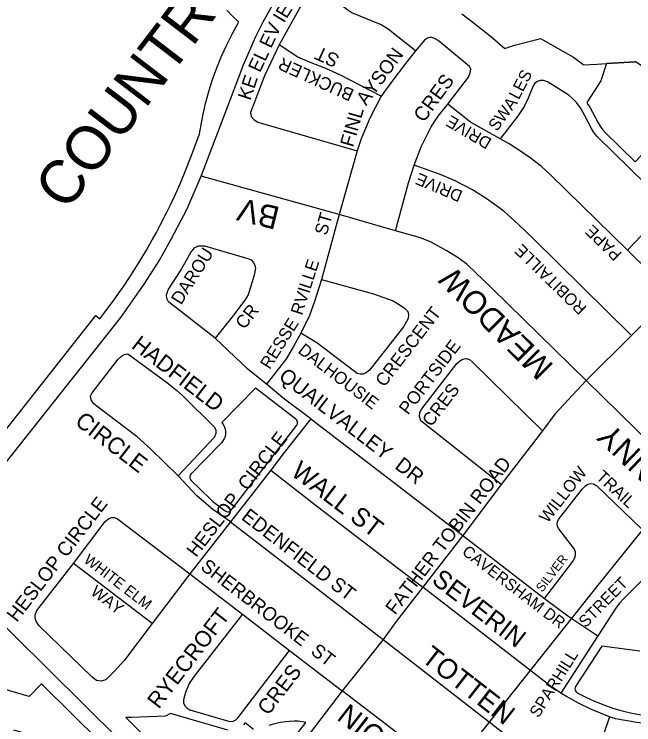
# Model space of a CAD drawing. Extents: x 586326 to 623965, y 4819854 to 4857850.
# Drawn here: x 599021 to 599731, y 4846223 to 4847038 of the extents above; entities that cross this region are included whole.
import ezdxf

# ---------------------------------------------------------------- set-up
doc = ezdxf.new("R2010")
doc.units = 0
for name, color, linetype in [('Lots_Concessions', 7, 'Continuous'), ('Major Rds and Hwys', 7, 'Continuous'), ('Major Rds Lbls', 7, 'Continuous'), ('Minor Rd Lbls', 7, 'Continuous'), ('Minor Rds', 7, 'Continuous'), ('Park Outlines', 7, 'Continuous'), ('Proposed Secondary Rds', 7, 'Continuous'), ('Secondary Rds Lbls', 7, 'Continuous')]:
    doc.layers.add(name, color=color, linetype=linetype)

msp = doc.modelspace()

# ---------------------------------------------------------------- linework, layer by layer
at = {"layer": 'Lots_Concessions'}
for p, q in [((599690.08, 4846382.62), (599798.51, 4846518.11)), ((599418.1, 4846040.76), (599690.08, 4846382.62))]:
    msp.add_line(p, q, dxfattribs=at)
at = {"layer": 'Major Rds and Hwys'}
for points in [[(599234.94, 4846851.85), (599267.43, 4846937.26), (599283.41, 4846979.69), (599297.08, 4847011.18), (599306.13, 4847029.09), (599322.17, 4847057.95), (599341.7, 4847089.28), (599357.87, 4847112.3), (599501.11, 4847290.68)], [(598927.12, 4846417.49), (599142.95, 4846689.65), (599169.51, 4846727.98), (599186.71, 4846754.7), (599200.57, 4846779.71), (599218.47, 4846813.62), (599234.94, 4846851.85)], [(599262.29, 4846085.45), (598938.91, 4846405.81), (598927.12, 4846417.49)]]:
    msp.add_lwpolyline(points, dxfattribs=at)
at = {"layer": 'Minor Rds'}
for points in [[(599480.44, 4846995.46), (599449.28, 4847020.61), (599440.54, 4847025.69), (599407.75, 4847039.34), (599401.97, 4847043.23), (599375.9, 4847063.6), (599369.27, 4847066.68), (599364.36, 4847067.37), (599359.33, 4847064.16), (599354.63, 4847057.34), (599324.1, 4847002.67)], [(599517.57, 4846934.58), (599541.12, 4846965.63), (599543.28, 4846970.3), (599543.92, 4846974.48), (599542.57, 4846977.78), (599506.36, 4847007.57), (599501.61, 4847010.34), (599498.14, 4847011.18), (599494.47, 4847010.31), (599490.79, 4847007.76), (599480.44, 4846995.46)], [(599324.1, 4847002.67), (599307.42, 4846966.94), (599291.56, 4846925.01), (599292.36, 4846920.4), (599295.56, 4846916.43), (599299.9, 4846913.66), (599413.83, 4846881)], [(599441.34, 4846943.5), (599394.52, 4846967.62), (599377.7, 4846975.55), (599358.89, 4846982.83), (599345.66, 4846988.35), (599324.1, 4847002.67)], [(599480.44, 4846995.46), (599467.98, 4846979.75), (599454.39, 4846962.12), (599441.34, 4846943.5)], [(599723.69, 4846767.18), (599763.06, 4846808.6), (599764.61, 4846810.98), (599766.01, 4846814.23), (599765.94, 4846817.95), (599764.59, 4846821.3), (599762.47, 4846824.94), (599688.83, 4846897.56), (599685.11, 4846902.15), (599682.36, 4846906.55), (599670.24, 4846928.97), (599665.24, 4846936.25), (599661.27, 4846940.29), (599656.21, 4846944.61), (599631.8, 4846959.94), (599627.16, 4846961.68), (599623.47, 4846961.76), (599620.34, 4846960.64), (599617.43, 4846958.59), (599615.48, 4846955.62), (599609.85, 4846941.45), (599605.25, 4846931.73), (599597.62, 4846920.37), (599577.64, 4846894.71)], [(599441.34, 4846943.5), (599428.37, 4846918.28), (599418.26, 4846894.56), (599413.83, 4846881)], [(599478.94, 4846864.63), (599486.91, 4846885.46), (599498.48, 4846908.4), (599506.62, 4846920.75), (599517.57, 4846934.58)], [(599577.64, 4846894.71), (599543.54, 4846913.95), (599517.57, 4846934.58)], [(599723.69, 4846767.18), (599635.31, 4846853.29), (599625.09, 4846862.78), (599611.93, 4846873.06), (599599.65, 4846881.34), (599587.72, 4846888.87), (599577.64, 4846894.71)], [(599413.83, 4846881), (599392.9, 4846807.75)], [(599457.76, 4846789.25), (599472.53, 4846844.31), (599478.94, 4846864.63)], [(599728.23, 4846669.3), (599615.8, 4846779.83), (599598.62, 4846796.25), (599581.89, 4846811.57), (599563.95, 4846824.84), (599546.02, 4846836.22), (599526.12, 4846846.52), (599510.02, 4846853.28), (599478.94, 4846864.63)], [(599392.9, 4846807.75), (599372.81, 4846733.21)], [(599195.36, 4846711.42), (599195.12, 4846715.78), (599196.91, 4846721.4), (599211.05, 4846743.16), (599223.2, 4846764.37), (599227.37, 4846769.71), (599231.89, 4846772.16), (599238.61, 4846772.11), (599288.24, 4846757.5), (599292.29, 4846755.73), (599294.83, 4846752.91), (599296.34, 4846749.49), (599297.17, 4846745.92), (599295.63, 4846738.41), (599288.86, 4846715.88), (599284.89, 4846709.81), (599270.64, 4846691.09), (599251.11, 4846666.2)], [(599775.13, 4846716.11), (599723.69, 4846767.18)], [(599372.81, 4846733.21), (599432.46, 4846717.07), (599454.96, 4846708.81), (599461.2, 4846705.19), (599467.67, 4846700.9), (599471.59, 4846696.57), (599472.63, 4846692.74), (599471.99, 4846688.71), (599466.74, 4846679.18), (599427.68, 4846629.41), (599424.49, 4846626.61), (599420.48, 4846624.71), (599417.44, 4846624.73), (599413.8, 4846625.59), (599367.29, 4846660.82), (599349.1, 4846671.92)], [(599372.81, 4846733.21), (599365.22, 4846709.2), (599359.08, 4846692.25), (599349.1, 4846671.92)], [(599251.11, 4846666.2), (599200.82, 4846705.08), (599197.26, 4846707.86), (599195.36, 4846711.42)], [(599309.7, 4846613.37), (599288.44, 4846630.65), (599251.11, 4846666.2)], [(599349.1, 4846671.92), (599341.27, 4846657.39), (599332.6, 4846642.76), (599309.7, 4846613.37)], [(599208.45, 4846508.32), (599177.25, 4846538.66), (599161.51, 4846552.81), (599115.76, 4846587.63), (599111.66, 4846591.2), (599108.66, 4846595.22), (599108.13, 4846599.54), (599109.87, 4846603.21), (599139.59, 4846641.96), (599143.74, 4846645.6), (599146.88, 4846647.24), (599150.66, 4846648.02)], [(599150.66, 4846648.02), (599196.87, 4846614.52), (599206.91, 4846605.93), (599213.81, 4846599.98), (599249.86, 4846564.18), (599251.64, 4846560.75), (599251.62, 4846556.67), (599249.89, 4846552.07), (599208.45, 4846508.32)], [(599578.62, 4846498.13), (599486.57, 4846571.32), (599485.05, 4846576.04), (599485.62, 4846580.64), (599487.93, 4846584.89), (599528.03, 4846637.13), (599530.92, 4846639.75), (599533.87, 4846641.48), (599536.22, 4846642.46), (599538.47, 4846642.57), (599542.25, 4846641.41), (599545.85, 4846638.69), (599626.09, 4846559.68)], [(599360.42, 4846573.6), (599330.5, 4846596.23), (599309.7, 4846613.37)], [(599360.42, 4846573.6), (599330.14, 4846534.86), (599314.6, 4846514.48)], [(599360.42, 4846573.6), (599466.78, 4846492.22), (599534.61, 4846439.6)], [(599314.6, 4846514.48), (599293.31, 4846487.16), (599268.51, 4846455.41)], [(599314.6, 4846514.48), (599368.41, 4846472.5), (599488.95, 4846380.28)], [(599268.51, 4846455.41), (599248.2, 4846469.47), (599230.1, 4846485.16), (599208.45, 4846508.32)], [(599628.53, 4846367.5), (599660.79, 4846409.88), (599663.37, 4846414.83), (599663.83, 4846417.6), (599664.1, 4846420.67), (599662.86, 4846424.19), (599645, 4846447.4), (599643.21, 4846450.22), (599642.73, 4846452.87), (599643.12, 4846455.56), (599644.47, 4846458.2), (599671.55, 4846492.68), (599675.51, 4846496.84), (599678.1, 4846498.51), (599681.42, 4846499.48), (599684.66, 4846499.08), (599688.29, 4846496.81), (599770.04, 4846417.86)], [(599088.41, 4846407.67), (599124.88, 4846455.7), (599128.78, 4846458.92), (599132.05, 4846460.38), (599135.51, 4846460.31), (599139.15, 4846458.72), (599222.06, 4846395.69)], [(599268.51, 4846455.41), (599222.06, 4846395.69)], [(599268.51, 4846455.41), (599376.55, 4846371.94), (599443.3, 4846320.52)], [(599534.61, 4846439.6), (599628.53, 4846367.5)], [(599770.04, 4846417.86), (599719.43, 4846367.48), (599714.33, 4846362.22), (599710.02, 4846356.34), (599689.4, 4846324.49)], [(599178.69, 4846338.87), (599146.97, 4846296.66), (599135.63, 4846284.2), (599125.45, 4846274.28), (599120.27, 4846272.76), (599115.04, 4846273.36), (599109.67, 4846277.4), (599049.26, 4846336.23), (599046.09, 4846340.61), (599044.72, 4846344.64), (599044.8, 4846348.74), (599046.7, 4846353.84), (599088.41, 4846407.67)], [(599178.69, 4846338.87), (599088.41, 4846407.67)], [(599222.06, 4846395.69), (599178.69, 4846338.87)], [(599222.06, 4846395.69), (599282.13, 4846349.64)], [(599647.19, 4846258.72), (599634.84, 4846267.13), (599488.95, 4846380.28)], [(599628.53, 4846367.5), (599654.98, 4846347.68), (599689.4, 4846324.49)], [(599282.13, 4846349.64), (599226.77, 4846278.3), (599221.24, 4846269.95), (599216.87, 4846259.7), (599214.45, 4846251.31), (599214.76, 4846247.68), (599216, 4846244.46), (599218.36, 4846241.86), (599221.98, 4846239.91), (599266.21, 4846226.67), (599268.84, 4846226.23), (599271.69, 4846226.84), (599274.18, 4846227.86), (599277.32, 4846230.77), (599336.14, 4846307.72)], [(599282.13, 4846349.64), (599336.14, 4846307.72)], [(599689.4, 4846324.49), (599647.19, 4846258.72)], [(599443.3, 4846320.52), (599582.12, 4846212.69), (599601.29, 4846199.17), (599620.1, 4846187.59), (599639.95, 4846176.85), (599678.7, 4846160.8)], [(599336.14, 4846307.72), (599396.45, 4846261.61)], [(599655.99, 4846090.32), (599619.37, 4846103.99), (599602.78, 4846111.73), (599579.97, 4846124.32), (599560.4, 4846136.42), (599538.94, 4846152.03), (599438.74, 4846229), (599396.45, 4846261.61)], [(599702.92, 4846231.61), (599682.15, 4846240.14), (599667.51, 4846247.21), (599653.61, 4846254.96), (599647.19, 4846258.72)], [(599702.92, 4846231.61), (599678.7, 4846160.8)], [(599809.37, 4846223.08), (599785.58, 4846221.59), (599761.64, 4846221.92), (599734.07, 4846225.09), (599709.8, 4846229.47), (599702.92, 4846231.61)]]:
    msp.add_lwpolyline(points, dxfattribs=at)
at = {"layer": 'Park Outlines'}
for points in [[(598999.02, 4846546.43), (599114.05, 4846691.95), (599118.61, 4846688.34), (599124.43, 4846695.86), (599133.88, 4846708.55), (599140.16, 4846717.31), (599146.86, 4846727.03), (599156.91, 4846742.2), (599163.8, 4846753.15), (599172.17, 4846767.08), (599178.85, 4846778.75), (599183.54, 4846787.28), (599188.03, 4846795.69), (599195.63, 4846810.63), (599199.66, 4846818.92), (599201.61, 4846823.03), (599202.65, 4846825.26), (599203.85, 4846827.84), (599207.66, 4846836.25), (599210.7, 4846843.2), (599218.14, 4846861.1), (599224.94, 4846878.78), (599229.79, 4846891.97), (599232.97, 4846900.58), (599236.74, 4846921.18), (599239.96, 4846935.16), (599243.74, 4846949.01), (599248.06, 4846962.69), (599252.92, 4846976.19), (599258.31, 4846989.49), (599264.23, 4847002.57), (599270.65, 4847015.4), (599277.58, 4847027.97), (599277.34, 4847029.22), (599270.54, 4847035.86), (599264.14, 4847042.12)], [(599533.81, 4847038.16), (599544.57, 4847029.69), (599555.34, 4847021.22), (599566.1, 4847012.76), (599582.77, 4846998.38), (599589.56, 4847000.67), (599594.17, 4847002.22), (599622.76, 4847009.32), (599623.92, 4847009.61), (599649.49, 4846995.18), (599661.44, 4846988.44), (599661.71, 4846988.29), (599672.39, 4846980.17), (599673.27, 4846979.5), (599688.86, 4846980.42), (599699.32, 4846981.04), (599732.66, 4846982.99)], [(599737.65, 4846306.86), (599693.97, 4846312.83), (599664.05, 4846266.5), (599663.4, 4846265.01), (599663.27, 4846263.38), (599663.67, 4846261.8), (599664.55, 4846260.43), (599665.83, 4846259.42), (599675.72, 4846254.25), (599685.86, 4846249.57), (599696.22, 4846245.4), (599706.77, 4846241.74), (599717.48, 4846238.61), (599728.34, 4846236), (599739.31, 4846233.94)], [(599019.83, 4846216.61), (599030.45, 4846213.78), (599023.25, 4846186.73), (599031.75, 4846184.47), (599043.17, 4846181.42), (599044.56, 4846181.05), (599047.01, 4846180.2), (599049.3, 4846178.98), (599051.37, 4846177.43), (599066.55, 4846194.68), (599098.14, 4846186.26), (599133.34, 4846176.88), (599134.77, 4846179.09), (599138.1, 4846184.23), (599130.93, 4846191.3), (599128.79, 4846193.41), (599118.74, 4846203.32), (599053.63, 4846267.51), (599051.85, 4846269.27), (599051.64, 4846269.06), (599037.77, 4846254.99), (598962.78, 4846276.74)], [(599265.37, 4846216.57), (599199.86, 4846235.43), (599193.91, 4846232.6), (599155.22, 4846231.1), (599148.46, 4846230.84), (599233.53, 4846146.98)], [(599295.02, 4846217.19), (599285.24, 4846224.72), (599283.55, 4846222.52)], [(599312.63, 4846170.12), (599354.91, 4846225.13), (599351.05, 4846226.1), (599345.89, 4846226.64), (599341.44, 4846226.64), (599335.82, 4846226.32), (599332.04, 4846226.01), (599325.51, 4846225.07), (599322.33, 4846224.49), (599319.17, 4846223.75), (599316.12, 4846223.04), (599312.31, 4846221.9)]]:
    msp.add_lwpolyline(points, dxfattribs=at)
for points in [[(599732.66, 4846982.99), (599699.32, 4846981.04), (599692.77, 4846961.25), (599676.83, 4846936.57), (599678.58, 4846933.81), (599680.19, 4846930.95), (599689.76, 4846913), (599692.1, 4846909.1), (599694.83, 4846905.45), (599697.91, 4846902.1), (599732.47, 4846868.18), (599767.48, 4846905.3), (599792.11, 4846950.25), (599772.1, 4846956.87)], [(599297.25, 4846608.89), (599277.73, 4846588.89), (599258.51, 4846569.19), (599260.23, 4846566.92), (599261.54, 4846564.41), (599262.42, 4846561.7), (599262.84, 4846558.89), (599262.78, 4846556.05), (599262.25, 4846553.26), (599261.27, 4846550.6), (599259.85, 4846548.14), (599258.04, 4846545.94), (599223.13, 4846510.17), (599222.23, 4846508.89), (599221.76, 4846507.4), (599221.78, 4846505.84), (599222.28, 4846504.35), (599223.22, 4846503.1), (599245.2, 4846481.65), (599248.25, 4846478.86), (599251.45, 4846476.25), (599262.42, 4846467.82), (599263.8, 4846467.07), (599265.33, 4846466.78), (599266.88, 4846466.99), (599268.3, 4846467.66), (599269.43, 4846468.73), (599344.42, 4846566.3), (599345.17, 4846567.67), (599345.45, 4846569.21), (599345.25, 4846570.76), (599344.58, 4846572.17), (599343.51, 4846573.31), (599298.43, 4846607.96)]]:
    msp.add_lwpolyline(points, close=True, dxfattribs=at)
at = {"layer": 'Proposed Secondary Rds'}
for points in [[(599392.9, 4846807.75), (599234.94, 4846851.85)], [(599457.76, 4846789.25), (599392.9, 4846807.75)], [(599676.26, 4846617.64), (599568.35, 4846722.94), (599549.09, 4846741.74), (599539.92, 4846750.41), (599529.37, 4846758.27), (599516.38, 4846766.36), (599498.54, 4846776.17), (599486.37, 4846780.99), (599457.76, 4846789.25)], [(599728.23, 4846669.3), (599775.13, 4846716.11)], [(599676.26, 4846617.64), (599728.23, 4846669.3)], [(599676.26, 4846617.64), (599640.09, 4846578.79), (599626.09, 4846559.68)], [(599823.84, 4846473.02), (599789.29, 4846506.62), (599676.26, 4846617.64)], [(599626.09, 4846559.68), (599578.62, 4846498.13)], [(599578.62, 4846498.13), (599534.61, 4846439.6)], [(599534.61, 4846439.6), (599488.95, 4846380.28)], [(599488.95, 4846380.28), (599464.94, 4846349.48), (599458.24, 4846341.08), (599443.3, 4846320.52)], [(599443.3, 4846320.52), (599416.71, 4846286.61), (599396.45, 4846261.61)], [(599396.45, 4846261.61), (599340.2, 4846187.55), (599329.83, 4846176.43)]]:
    msp.add_lwpolyline(points, dxfattribs=at)

# ---------------------------------------------------------------- texts
at = {"layer": 'Major Rds Lbls'}
msp.add_text('COUNTRYSIDE DR', height=49.998, rotation=52.6215, dxfattribs=at).set_placement((599080.55, 4846810.37))
at = {"layer": 'Minor Rd Lbls'}
for s, height, rotation, p in [('IEW', 15.779, 58.41712, (599329.63, 4847026.73)), ('EV', 15.779, 64.7301, (599314.99, 4846997.65)), ('ST', 15.779, 155.5736, (599394.71, 4846990.12)), ('AYSON', 15.779, 53.90646, (599424.06, 4846931.96)), ('EL', 15.779, 64.84757, (599302.26, 4846969.84)), ('BUCKLER', 14.56, 155.5736, (599411.31, 4846950.55)), ('KE', 15.779, 71.73634, (599291.29, 4846937.92)), ('CRES', 16.252, 53.90646, (599490.08, 4846912.6)), ('LES', 13.611, 62.47572, (599598.9, 4846938.8)), ('SWA', 13.611, 54.06396, (599573.9, 4846902.54)), ('FINL', 15.779, 74.07007, (599408.95, 4846884.39)), ('DRIVE', 13.611, 149.32878, (599568.97, 4846893.89)), ('DRIVE', 13.611, 157.02732, (599535.66, 4846834.27)), ('ST', 14.7, 73.89222, (599378.66, 4846783.12)), ('PAPE', 13.611, 135.69422, (599718.01, 4846763.29)), ('ROBITAILLE', 13.611, 135.69422, (599677.74, 4846701.51)), ('DAROU', 14.736, 57.8368, (599211.85, 4846703.37)), ('RVILLE', 14.134, 72.16751, (599350.52, 4846691.59)), ('CR', 14.736, 52.07671, (599284.42, 4846675.25)), ('CRESCENT', 14.7, 52.47547, (599444.9, 4846609.11)), ('RESSE', 14.044, 57.81162, (599313.43, 4846629.4)), ('HADFIELD ', 18.667, 322.47547, (599153.86, 4846655.58)), ('PORTSIDE', 14.7, 52.47547, (599471.96, 4846577.18)), ('DALHOUSIE', 14.134, 322.45872, (599344.77, 4846650.06)), ('QUAILVALLEY  DR', 17.1025, 322.47547, (599322.6, 4846619.7)), (' CRES', 14.7, 52.47547, (599495.28, 4846559.27)), ('CIRCLE', 19.227, 322.47547, (599088.92, 4846568)), ('HESLOP  CIRCLE', 15.6336, 52.47547, (599229.23, 4846413.75)), ('WALL ST', 21.207, 322.54147, (599336.55, 4846509.81)), ('WILLOW', 13.737, 52.09621, (599631.98, 4846453.09)), ('TRAIL', 13.737, 317.14712, (599686.57, 4846505.63)), ('HESLOP CIRCLE', 16.1026, 52.47547, (599023.56, 4846339.42)), ('EDENFIELD ST', 16.3083, 322.47547, (599279.87, 4846459.02)), ('CAVERSHAM DR', 13.2336, 322.47547, (599532.83, 4846418.99)), ('WHITE ELM ', 12.386, 322.47547, (599099.34, 4846409.71)), ('SILVER', 10.304, 52.45872, (599625.79, 4846373.91)), ('SHERBROOKE  ST', 15.646, 322.47547, (599233.08, 4846401.71)), ('SEVERIN', 21.223, 322.28249, (599497.91, 4846386.06)), ('      STREET', 13.421, 45.62564, (599654.71, 4846311.84)), ('WAY', 13.396, 322.47547, (599107.18, 4846373.03)), ('RYECROFT', 18.409, 52.47547, (599186.24, 4846239.8)), ('TOTTEN', 22.955, 322.10375, (599485.92, 4846296.61)), ('      SPARHILL', 13.421, 58.01608, (599605.78, 4846204.36)), ('CRES', 17.289, 52.47547, (599311.75, 4846232.39)), ('NICEVIEW    ', 23.9229, 322.24263, (599389.13, 4846229.21))]:
    msp.add_text(s, height=height, rotation=rotation, dxfattribs=at).set_placement(p)
at = {"layer": 'Secondary Rds Lbls'}
for s, height, rotation, p in [('BV', 26.439, 166.044, (599326.49, 4846815.91)), ('MEADOW', 26.439, 135.20602, (599639.93, 4846634.86)), ('SUNNY', 26.439, 136.48669, (599794.62, 4846484.85)), ('FATHER TOBIN ROAD', 15.6657, 52.47547, (599457.11, 4846347.86))]:
    msp.add_text(s, height=height, rotation=rotation, dxfattribs=at).set_placement(p)

doc.saveas('drawing.dxf')
